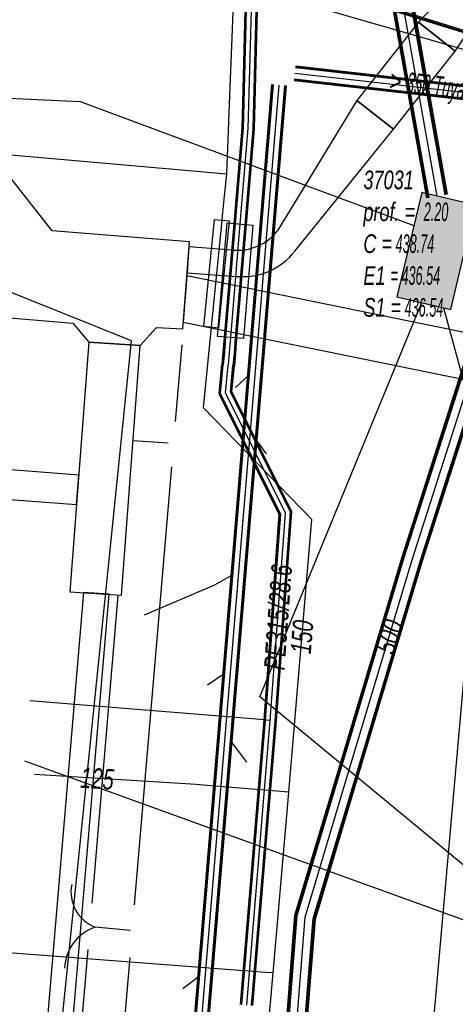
# Model space of a CAD drawing. Header units: metres. Extents: x 2695563 to 2696938, y 1260544 to 1262032.
# Tile 312 of 340: x 2696826 to 2696837, y 1261644 to 1261670. Entities that reach past the tile are written whole.
import ezdxf

# ---------------------------------------------------------------- set-up
doc = ezdxf.new("R2010")
doc.units = ezdxf.units.M
doc.header["$LTSCALE"] = 100
doc.linetypes.add('AUSGEZOGEN', pattern=[0])
doc.linetypes.add('VERDECKT2_S2', pattern=[0.18, 0.1, -0.08])
for name, color, linetype in [('Eau portable_Cadastre des conduites_Conduite', 171, 'AUSGEZOGEN'), ('Eau potable_Cadastre des conduites_Conduite_Texte', 171, 'AUSGEZOGEN'), ('Eau potable_Cadastre des conduites_Tube de protection', 171, 'AUSGEZOGEN'), ('EU_Cadastre des conduites', 24, 'AUSGEZOGEN'), ('EU_Cadastre des conduites – Texte', 7, 'AUSGEZOGEN'), ('EU_Cadastre des conduites_Regard normalisé – Texte', 24, 'AUSGEZOGEN'), ('Gaz_Cadastre des conduites_Conduite', 32, 'AUSGEZOGEN'), ('Gaz_Cadastre des conduites_Conduite_Texte', 32, 'AUSGEZOGEN'), ('Gaz_Cadastre des conduites_Tube de protection', 32, 'AUSGEZOGEN'), ('Réseau électrique_Cadastre des conduite_Bord du tracé', 1, 'AUSGEZOGEN'), ('Réseau électrique_Cadastre des conduite_Tronçon de tracé', 1, 'AUSGEZOGEN'), ('Réseau électrique_Cadastre des conduites_Ouvrage_Surface-Ligne-Point', 1, 'AUSGEZOGEN'), ('TV_Cadastre des conduites_CONDUITE', 92, 'AUSGEZOGEN'), ('Télécommunications_SW_Cadastre des conduites_Bord du tracé', 94, 'AUSGEZOGEN'), ('Télécommunications_SW_Cadastre des conduites_Ouvrage', 94, 'AUSGEZOGEN')]:
    doc.layers.add(name, color=color, linetype=linetype)
doc.styles.add('ARIAL', font='arial.ttf')
pattern_1 = [(0, (2703955, 1269100), (4050, 4050), [4050, -4050]), (90, (2703955, 1269100), (-4050, 4050), [4050, -4050])]
pattern_2 = [(0, (2708005, 1273150), (6075, 6075), [6075, -6075]), (90, (2708005, 1273150), (-6075, 6075), [6075, -6075])]

# ---------------------------------------------------------------- blocks, each defined once
blk = doc.blocks.new('COMPLEXOBJECT_1693')
at = {"layer": 'Réseau électrique_Cadastre des conduite_Bord du tracé', "color": 1, "linetype": 'AUSGEZOGEN', "transparency": 33554687}
blk.add_line((6829.163, 11663.61), (6830.503, 11663.51), dxfattribs=at)
for points in [[(6832.083, 11664.196), (6834.748, 11667.495), (6833.76, 11668.276), (6831.623, 11664.76)], [(6830.383, 11664.221), (6829.215, 11664.308), (6829.163, 11663.61)]]:
    blk.add_lwpolyline(points, dxfattribs=at)
for centre, radius, start, end in [((6830.513, 11665.617), 1.402, 264.6605, 322.3264), ((6830.669, 11665.289), 1.787, 264.6541, 322.2846)]:
    blk.add_arc(centre, radius, start, end, dxfattribs=at)
blk = doc.blocks.new('COMPLEXOBJECT_1694')
at = {"layer": 'Réseau électrique_Cadastre des conduite_Bord du tracé', "color": 1, "linetype": 'AUSGEZOGEN', "transparency": 33554687}
blk.add_lwpolyline([(6843.721, 11678.244), (6839.337, 11674.154), (6837.621, 11672.672), (6835.43, 11670.39), (6836.418, 11669.609), (6838.126, 11672.184), (6839.805, 11673.633), (6844.285, 11677.814)], dxfattribs=at)
blk = doc.blocks.new('COMPLEXOBJECT_1819')
at = {"layer": 'Réseau électrique_Cadastre des conduite_Bord du tracé', "color": 1, "linetype": 'AUSGEZOGEN', "transparency": 33554687}
for points in [[(6872.681, 11654.894), (6859.23, 11657.487), (6854.826, 11658.337), (6843.741, 11660.551), (6829.155, 11663.526), (6829.058, 11662.27)], [(6829.058, 11662.27), (6843.494, 11659.325), (6854.586, 11657.11), (6859.021, 11656.255), (6872.475, 11653.66)]]:
    blk.add_lwpolyline(points, dxfattribs=at)
blk = doc.blocks.new('COMPLEXOBJECT_1848')
at = {"layer": 'Réseau électrique_Cadastre des conduite_Bord du tracé', "color": 1, "linetype": 'AUSGEZOGEN', "transparency": 33554687}
blk.add_lwpolyline([(6820.144, 11573.891), (6822.188, 11597.585), (6824.582, 11625.752), (6827.058, 11654.903), (6826.36, 11654.948), (6823.879, 11625.752), (6821.491, 11597.644), (6819.444, 11573.925)], dxfattribs=at)

msp = doc.modelspace()

# ---------------------------------------------------------------- hatches: boundary and pattern name
at = {"layer": 'Réseau électrique_Cadastre des conduite_Bord du tracé', "lineweight": 18, "transparency": 33554687}
h = msp.add_hatch(dxfattribs=at)
h.set_pattern_fill('MUSTER', color=1, scale=6075, style=0, pattern_type=2)
h.set_pattern_definition(pattern_2)
h.paths.add_polyline_path([(2696849.996, 1261697.491), (2696846.672, 1261681.828), (2696846.644, 1261681.691), (2696846.614, 1261681.555), (2696846.581, 1261681.42), (2696846.545, 1261681.285), (2696846.507, 1261681.151), (2696846.467, 1261681.017), (2696846.424, 1261680.885), (2696846.378, 1261680.753), (2696846.33, 1261680.622), (2696846.28, 1261680.492), (2696846.227, 1261680.363), (2696846.172, 1261680.235), (2696846.114, 1261680.108), (2696846.054, 1261679.982), (2696845.991, 1261679.857), (2696845.926, 1261679.734), (2696845.859, 1261679.611), (2696845.79, 1261679.49), (2696845.718, 1261679.371), (2696845.644, 1261679.253), (2696845.568, 1261679.136), (2696845.49, 1261679.02), (2696845.409, 1261678.906), (2696845.327, 1261678.794), (2696845.242, 1261678.683), (2696845.155, 1261678.574), (2696845.066, 1261678.467), (2696844.975, 1261678.361), (2696844.882, 1261678.257), (2696844.788, 1261678.155), (2696844.691, 1261678.054), (2696840.307, 1261673.964), (2696838.591, 1261672.482), (2696836.4, 1261670.2), (2696837.388, 1261669.419), (2696839.096, 1261671.994), (2696840.775, 1261673.443), (2696845.255, 1261677.624), (2696845.357, 1261677.73), (2696845.456, 1261677.837), (2696845.554, 1261677.946), (2696845.649, 1261678.057), (2696845.743, 1261678.17), (2696845.834, 1261678.285), (2696845.923, 1261678.401), (2696846.01, 1261678.519), (2696846.094, 1261678.639), (2696846.177, 1261678.76), (2696846.257, 1261678.883), (2696846.335, 1261679.007), (2696846.41, 1261679.133), (2696846.483, 1261679.26), (2696846.553, 1261679.388), (2696846.622, 1261679.518), (2696846.687, 1261679.649), (2696846.75, 1261679.781), (2696846.811, 1261679.914), (2696846.869, 1261680.049), (2696846.925, 1261680.184), (2696846.978, 1261680.321), (2696847.028, 1261680.458), (2696847.076, 1261680.597), (2696847.121, 1261680.736), (2696847.164, 1261680.876), (2696847.204, 1261681.017), (2696847.241, 1261681.159), (2696847.276, 1261681.301), (2696847.308, 1261681.444), (2696847.337, 1261681.588), (2696850.681, 1261697.345)], flags=0)
h = msp.add_hatch(dxfattribs=at)
h.set_pattern_fill('MUSTER', color=1, scale=6075, style=0, pattern_type=2)
h.set_pattern_definition(pattern_2)
h.paths.add_polyline_path([(2696835.718, 1261667.305), (2696837.388, 1261669.419), (2696836.4, 1261670.2), (2696834.73, 1261668.086)], flags=0)
h = msp.add_hatch(dxfattribs=at)
h.set_pattern_fill('MUSTER', color=1, scale=6075, style=0, pattern_type=2)
h.set_pattern_definition(pattern_2)
h.paths.add_polyline_path([(2696830.133, 1261663.42), (2696831.473, 1261663.32), (2696831.531, 1261663.316), (2696831.589, 1261663.313), (2696831.647, 1261663.312), (2696831.705, 1261663.313), (2696831.763, 1261663.316), (2696831.82, 1261663.321), (2696831.878, 1261663.328), (2696831.935, 1261663.337), (2696831.992, 1261663.347), (2696832.049, 1261663.36), (2696832.105, 1261663.374), (2696832.161, 1261663.39), (2696832.216, 1261663.408), (2696832.271, 1261663.427), (2696832.324, 1261663.449), (2696832.378, 1261663.472), (2696832.43, 1261663.497), (2696832.482, 1261663.523), (2696832.532, 1261663.551), (2696832.582, 1261663.581), (2696832.631, 1261663.612), (2696832.678, 1261663.645), (2696832.725, 1261663.68), (2696832.771, 1261663.716), (2696832.815, 1261663.753), (2696832.858, 1261663.792), (2696832.9, 1261663.832), (2696832.94, 1261663.874), (2696832.979, 1261663.917), (2696833.017, 1261663.961), (2696833.053, 1261664.006), (2696835.718, 1261667.305), (2696834.73, 1261668.086), (2696832.593, 1261664.57), (2696832.565, 1261664.534), (2696832.535, 1261664.5), (2696832.504, 1261664.466), (2696832.473, 1261664.434), (2696832.44, 1261664.402), (2696832.406, 1261664.371), (2696832.371, 1261664.342), (2696832.336, 1261664.314), (2696832.299, 1261664.287), (2696832.262, 1261664.261), (2696832.223, 1261664.236), (2696832.184, 1261664.213), (2696832.145, 1261664.191), (2696832.104, 1261664.17), (2696832.063, 1261664.15), (2696832.021, 1261664.132), (2696831.979, 1261664.115), (2696831.936, 1261664.1), (2696831.893, 1261664.086), (2696831.849, 1261664.073), (2696831.805, 1261664.062), (2696831.761, 1261664.053), (2696831.716, 1261664.044), (2696831.671, 1261664.037), (2696831.626, 1261664.032), (2696831.58, 1261664.028), (2696831.535, 1261664.026), (2696831.489, 1261664.025), (2696831.444, 1261664.025), (2696831.398, 1261664.028), (2696831.353, 1261664.031), (2696830.185, 1261664.118)], flags=0)
h = msp.add_hatch(dxfattribs=at)
h.set_pattern_fill('MUSTER', color=1, scale=6075, style=0, pattern_type=2)
h.set_pattern_definition(pattern_2)
h.paths.add_polyline_path([(2696830.028, 1261662.08), (2696844.464, 1261659.135), (2696855.556, 1261656.92), (2696859.991, 1261656.065), (2696873.445, 1261653.47), (2696873.664, 1261653.414), (2696873.883, 1261653.359), (2696874.103, 1261653.307), (2696874.323, 1261653.255), (2696874.543, 1261653.206), (2696874.764, 1261653.158), (2696874.985, 1261653.112), (2696875.206, 1261653.067), (2696875.428, 1261653.024), (2696875.65, 1261652.982), (2696875.873, 1261652.943), (2696876.095, 1261652.905), (2696876.318, 1261652.868), (2696876.541, 1261652.833), (2696876.765, 1261652.8), (2696876.988, 1261652.769), (2696877.212, 1261652.739), (2696877.436, 1261652.71), (2696877.661, 1261652.684), (2696877.885, 1261652.659), (2696878.11, 1261652.636), (2696878.335, 1261652.614), (2696878.56, 1261652.594), (2696878.785, 1261652.576), (2696879.01, 1261652.559), (2696879.236, 1261652.545), (2696879.461, 1261652.531), (2696879.687, 1261652.52), (2696879.912, 1261652.51), (2696880.138, 1261652.502), (2696880.364, 1261652.495), (2696880.423, 1261652.499), (2696880.482, 1261652.503), (2696880.541, 1261652.506), (2696880.6, 1261652.508), (2696880.659, 1261652.509), (2696880.718, 1261652.51), (2696880.777, 1261652.51), (2696880.836, 1261652.51), (2696880.896, 1261652.508), (2696880.955, 1261652.506), (2696881.014, 1261652.503), (2696881.073, 1261652.5), (2696881.132, 1261652.496), (2696881.19, 1261652.491), (2696881.249, 1261652.485), (2696881.308, 1261652.479), (2696881.367, 1261652.472), (2696881.425, 1261652.464), (2696881.484, 1261652.455), (2696881.542, 1261652.446), (2696881.6, 1261652.436), (2696881.659, 1261652.426), (2696881.717, 1261652.414), (2696881.775, 1261652.402), (2696881.832, 1261652.39), (2696881.89, 1261652.376), (2696881.947, 1261652.362), (2696882.004, 1261652.347), (2696882.061, 1261652.332), (2696882.118, 1261652.316), (2696882.175, 1261652.299), (2696882.352, 1261652.23), (2696882.529, 1261652.16), (2696882.705, 1261652.09), (2696882.881, 1261652.019), (2696883.057, 1261651.947), (2696883.233, 1261651.875), (2696883.408, 1261651.802), (2696883.583, 1261651.728), (2696883.758, 1261651.654), (2696883.932, 1261651.579), (2696884.107, 1261651.504), (2696884.281, 1261651.427), (2696884.454, 1261651.351), (2696884.628, 1261651.273), (2696884.801, 1261651.195), (2696884.974, 1261651.116), (2696885.146, 1261651.037), (2696885.318, 1261650.957), (2696885.49, 1261650.876), (2696885.662, 1261650.795), (2696885.833, 1261650.713), (2696886.004, 1261650.631), (2696886.175, 1261650.548), (2696886.346, 1261650.464), (2696886.516, 1261650.379), (2696886.686, 1261650.294), (2696886.855, 1261650.209), (2696887.024, 1261650.123), (2696887.193, 1261650.036), (2696887.362, 1261649.948), (2696887.53, 1261649.86), (2696891.878, 1261647.775), (2696895.743, 1261645.623), (2696896.086, 1261646.233), (2696895.916, 1261646.348), (2696895.746, 1261646.463), (2696895.576, 1261646.577), (2696895.405, 1261646.69), (2696895.234, 1261646.804), (2696895.063, 1261646.917), (2696894.892, 1261647.029), (2696894.72, 1261647.141), (2696894.548, 1261647.253), (2696894.376, 1261647.364), (2696894.203, 1261647.474), (2696894.03, 1261647.585), (2696893.857, 1261647.694), (2696893.683, 1261647.804), (2696893.51, 1261647.913), (2696893.336, 1261648.021), (2696893.162, 1261648.129), (2696892.987, 1261648.237), (2696892.812, 1261648.344), (2696892.637, 1261648.451), (2696892.462, 1261648.557), (2696892.286, 1261648.663), (2696892.11, 1261648.769), (2696891.934, 1261648.874), (2696891.758, 1261648.978), (2696891.581, 1261649.082), (2696891.404, 1261649.186), (2696891.227, 1261649.289), (2696891.05, 1261649.392), (2696890.872, 1261649.494), (2696890.694, 1261649.596), (2696890.441, 1261649.709), (2696890.189, 1261649.822), (2696889.937, 1261649.936), (2696889.685, 1261650.051), (2696889.433, 1261650.166), (2696889.182, 1261650.281), (2696888.931, 1261650.397), (2696888.68, 1261650.514), (2696888.429, 1261650.631), (2696888.179, 1261650.749), (2696887.929, 1261650.867), (2696887.679, 1261650.986), (2696887.429, 1261651.105), (2696887.18, 1261651.225), (2696886.93, 1261651.346), (2696886.682, 1261651.467), (2696886.433, 1261651.588), (2696886.185, 1261651.71), (2696885.936, 1261651.833), (2696885.689, 1261651.956), (2696885.441, 1261652.079), (2696885.194, 1261652.203), (2696884.947, 1261652.328), (2696884.7, 1261652.453), (2696884.453, 1261652.579), (2696884.207, 1261652.705), (2696883.961, 1261652.832), (2696883.715, 1261652.959), (2696883.47, 1261653.087), (2696883.225, 1261653.215), (2696882.98, 1261653.344), (2696882.509, 1261653.521), (2696882.447, 1261653.539), (2696882.384, 1261653.557), (2696882.321, 1261653.574), (2696882.259, 1261653.59), (2696882.195, 1261653.606), (2696882.132, 1261653.62), (2696882.069, 1261653.634), (2696882.005, 1261653.647), (2696881.941, 1261653.66), (2696881.877, 1261653.671), (2696881.813, 1261653.682), (2696881.749, 1261653.692), (2696881.685, 1261653.701), (2696881.62, 1261653.71), (2696881.556, 1261653.717), (2696881.491, 1261653.724), (2696881.427, 1261653.731), (2696881.362, 1261653.736), (2696881.297, 1261653.741), (2696881.232, 1261653.744), (2696881.167, 1261653.747), (2696881.102, 1261653.75), (2696881.037, 1261653.751), (2696880.972, 1261653.752), (2696880.907, 1261653.752), (2696880.842, 1261653.751), (2696880.777, 1261653.749), (2696880.713, 1261653.747), (2696880.648, 1261653.744), (2696880.583, 1261653.74), (2696880.518, 1261653.735), (2696880.294, 1261653.742), (2696880.07, 1261653.75), (2696879.846, 1261653.76), (2696879.622, 1261653.771), (2696879.398, 1261653.785), (2696879.174, 1261653.8), (2696878.951, 1261653.816), (2696878.727, 1261653.834), (2696878.504, 1261653.854), (2696878.281, 1261653.876), (2696878.058, 1261653.899), (2696877.835, 1261653.923), (2696877.612, 1261653.95), (2696877.39, 1261653.978), (2696877.168, 1261654.008), (2696876.946, 1261654.039), (2696876.724, 1261654.072), (2696876.503, 1261654.106), (2696876.281, 1261654.143), (2696876.06, 1261654.181), (2696875.84, 1261654.22), (2696875.619, 1261654.261), (2696875.399, 1261654.304), (2696875.179, 1261654.348), (2696874.96, 1261654.394), (2696874.741, 1261654.442), (2696874.522, 1261654.491), (2696874.304, 1261654.542), (2696874.086, 1261654.594), (2696873.868, 1261654.648), (2696873.651, 1261654.704), (2696860.2, 1261657.297), (2696855.796, 1261658.147), (2696844.711, 1261660.361), (2696830.125, 1261663.336)], flags=0)
h = msp.add_hatch(dxfattribs=at)
h.set_pattern_fill('MUSTER', color=1, scale=6075, style=0, pattern_type=2)
h.set_pattern_definition(pattern_2)
h.paths.add_polyline_path([(2696827.202, 1261657.939), (2696824.205, 1261658.173), (2696824.138, 1261657.374), (2696827.14, 1261657.141)], flags=0)
h = msp.add_hatch(dxfattribs=at)
h.set_pattern_fill('MUSTER', color=1, scale=6075, style=0, pattern_type=2)
h.set_pattern_definition(pattern_2)
h.paths.add_polyline_path([(2696821.67, 1261564.471), (2696821.099, 1261572.099), (2696821.096, 1261572.151), (2696821.093, 1261572.202), (2696821.091, 1261572.254), (2696821.089, 1261572.306), (2696821.087, 1261572.357), (2696821.085, 1261572.409), (2696821.083, 1261572.461), (2696821.082, 1261572.512), (2696821.081, 1261572.564), (2696821.08, 1261572.616), (2696821.079, 1261572.668), (2696821.079, 1261572.719), (2696821.079, 1261572.771), (2696821.079, 1261572.823), (2696821.079, 1261572.874), (2696821.079, 1261572.926), (2696821.08, 1261572.978), (2696821.081, 1261573.03), (2696821.082, 1261573.081), (2696821.083, 1261573.133), (2696821.085, 1261573.185), (2696821.087, 1261573.236), (2696821.089, 1261573.288), (2696821.091, 1261573.34), (2696821.094, 1261573.391), (2696821.097, 1261573.443), (2696821.1, 1261573.495), (2696821.103, 1261573.546), (2696821.106, 1261573.598), (2696821.11, 1261573.649), (2696821.114, 1261573.701), (2696823.158, 1261597.395), (2696825.552, 1261625.562), (2696828.028, 1261654.713), (2696827.33, 1261654.758), (2696824.849, 1261625.562), (2696822.461, 1261597.454), (2696820.414, 1261573.735), (2696820.41, 1261573.682), (2696820.406, 1261573.628), (2696820.403, 1261573.575), (2696820.399, 1261573.521), (2696820.396, 1261573.468), (2696820.393, 1261573.414), (2696820.391, 1261573.361), (2696820.388, 1261573.307), (2696820.386, 1261573.254), (2696820.384, 1261573.2), (2696820.383, 1261573.147), (2696820.381, 1261573.093), (2696820.38, 1261573.04), (2696820.379, 1261572.986), (2696820.378, 1261572.933), (2696820.378, 1261572.879), (2696820.378, 1261572.825), (2696820.378, 1261572.772), (2696820.378, 1261572.718), (2696820.378, 1261572.665), (2696820.379, 1261572.611), (2696820.38, 1261572.558), (2696820.381, 1261572.504), (2696820.382, 1261572.451), (2696820.384, 1261572.397), (2696820.386, 1261572.343), (2696820.388, 1261572.29), (2696820.39, 1261572.236), (2696820.393, 1261572.183), (2696820.396, 1261572.129), (2696820.399, 1261572.076), (2696820.959, 1261564.594)], flags=0)
at = {"layer": 'Réseau électrique_Cadastre des conduites_Ouvrage_Surface-Ligne-Point', "lineweight": 18, "transparency": 33554687}
h = msp.add_hatch(dxfattribs=at)
h.set_pattern_fill('MUSTER', color=1, scale=4050, style=0, pattern_type=2)
h.set_pattern_definition(pattern_1)
h.paths.add_polyline_path([(2696818.177, 1261662.801), (2696827.044, 1261662.058), (2696827.476, 1261661.541), (2696828.86, 1261661.453), (2696829.309, 1261661.932), (2696830.014, 1261661.901), (2696830.196, 1261664.252), (2696826.483, 1261664.556), (2696825.334, 1261666.011), (2696822.202, 1261666.277), (2696821.501, 1261665.625), (2696818.417, 1261665.86)], flags=0)
h = msp.add_hatch(dxfattribs=at)
h.set_pattern_fill('MUSTER', color=1, scale=4050, style=0, pattern_type=2)
h.set_pattern_definition(pattern_1)
h.paths.add_polyline_path([(2696826.961, 1261654.782), (2696828.358, 1261654.691), (2696828.86, 1261661.453), (2696827.476, 1261661.541)], flags=0)
at = {"layer": 'Télécommunications_SW_Cadastre des conduites_Ouvrage', "transparency": 33554687}
msp.add_hatch(color=7, dxfattribs=at).paths.add_polyline_path([(2696837.942, 1261665.244), (2696836.483, 1261665.591), (2696835.811, 1261662.77), (2696837.271, 1261662.423)])

# ---------------------------------------------------------------- linework, layer by layer
at = {"layer": 'Eau portable_Cadastre des conduites_Conduite', "linetype": 'AUSGEZOGEN', "transparency": 33554687}
for p, q in [((2696839.277, 1261669.458), (2696834.238, 1261671.037)), ((2696839.258, 1261669.399), (2696834.219, 1261670.978)), ((2696839.267, 1261669.428), (2696834.228, 1261671.007)), ((2696835.953, 1261655.727), (2696838.024, 1261662.205)), ((2696835.983, 1261655.718), (2696838.053, 1261662.196)), ((2696836.013, 1261655.709), (2696838.083, 1261662.186)), ((2696836.431, 1261655.579), (2696838.499, 1261662.05)), ((2696836.461, 1261655.57), (2696838.529, 1261662.04)), ((2696836.491, 1261655.561), (2696838.558, 1261662.031)), ((2696834.219, 1261649.928), (2696835.953, 1261655.727)), ((2696834.248, 1261649.919), (2696835.983, 1261655.718)), ((2696834.278, 1261649.91), (2696836.013, 1261655.709)), ((2696834.698, 1261649.784), (2696836.431, 1261655.579)), ((2696834.728, 1261649.775), (2696836.461, 1261655.57)), ((2696834.757, 1261649.766), (2696836.491, 1261655.561)), ((2696833.054, 1261646.027), (2696834.219, 1261649.928)), ((2696833.085, 1261646.021), (2696834.248, 1261649.919)), ((2696833.116, 1261646.015), (2696834.278, 1261649.91)), ((2696833.548, 1261645.935), (2696834.698, 1261649.784)), ((2696833.579, 1261645.929), (2696834.728, 1261649.775)), ((2696833.61, 1261645.923), (2696834.757, 1261649.766)), ((2696832.348, 1261637.228), (2696833.054, 1261646.027)), ((2696832.379, 1261637.226), (2696833.085, 1261646.021)), ((2696832.41, 1261637.223), (2696833.116, 1261646.015)), ((2696832.846, 1261637.185), (2696833.548, 1261645.935)), ((2696832.877, 1261637.182), (2696833.579, 1261645.929)), ((2696832.908, 1261637.18), (2696833.61, 1261645.923))]:
    msp.add_line(p, q, dxfattribs=at)
at = {"layer": 'Eau portable_Cadastre des conduites_Conduite', "color": 255, "linetype": 'AUSGEZOGEN', "transparency": 33554687}
for p, q in [((2696836.222, 1261655.644), (2696838.291, 1261662.118)), ((2696834.488, 1261649.847), (2696836.222, 1261655.644)), ((2696833.332, 1261645.975), (2696834.488, 1261649.847)), ((2696832.628, 1261637.204), (2696833.332, 1261645.975))]:
    msp.add_line(p, q, dxfattribs=at)
at = {"layer": 'Eau portable_Cadastre des conduites_Conduite', "color": 7, "linetype": 'AUSGEZOGEN', "transparency": 33554687}
for points in [[(2696831.4, 1261671.16), (2696831.319, 1261669.108), (2696831.293, 1261668.449), (2696831.2, 1261666.09)], [(2696837.972, 1261669.359), (2696837.77, 1261669.417), (2696834.575, 1261670.339), (2696834.389, 1261670.392), (2696832.379, 1261670.986), (2696831.809, 1261671.136), (2696831.4, 1261671.16)], [(2696831.2, 1261666.09), (2696830.079, 1261666.188), (2696801.45, 1261668.7), (2696800.6, 1261668.77), (2696797.08, 1261665.2), (2696797.04, 1261664.806), (2696795.92, 1261653.79), (2696788.1, 1261654.09), (2696787.988, 1261653.726), (2696787.544, 1261652.283), (2696787.38, 1261651.75)], [(2696831.2, 1261666.09), (2696831.141, 1261665.501), (2696831.096, 1261665.052), (2696831.075, 1261664.842), (2696830.786, 1261661.941), (2696830.586, 1261659.939), (2696830.569, 1261659.77)], [(2696829.195, 1261607.135), (2696829.291, 1261608.242), (2696830.454, 1261621.675), (2696832.464, 1261644.463), (2696832.833, 1261648.729), (2696832.888, 1261649.359), (2696833.508, 1261656.74), (2696830.569, 1261659.77)], [(2696832.888, 1261649.359), (2696830.675, 1261649.537), (2696830.381, 1261649.561), (2696825.999, 1261649.836)], [(2696832.464, 1261644.463), (2696832.255, 1261644.479), (2696825.303, 1261645.009)]]:
    msp.add_lwpolyline(points, dxfattribs=at)
at = {"layer": 'Eau potable_Cadastre des conduites_Tube de protection', "color": 7, "linetype": 'VERDECKT2_S2', "transparency": 33554687}
msp.add_lwpolyline([(2696830.587, 1261661.961), (2696830.876, 1261664.862), (2696831.274, 1261664.822), (2696830.985, 1261661.922), (2696830.587, 1261661.961)], close=True, dxfattribs=at)
at = {"layer": 'EU_Cadastre des conduites', "linetype": 'AUSGEZOGEN', "transparency": 33554687}
for p, q in [((2696833.069, 1261668.974), (2696840.497, 1261668.128)), ((2696833.072, 1261668.997), (2696840.5, 1261668.151)), ((2696833.074, 1261669.02), (2696840.503, 1261668.174)), ((2696833.03, 1261668.626), (2696840.457, 1261667.78)), ((2696833.032, 1261668.649), (2696840.46, 1261667.803)), ((2696833.035, 1261668.672), (2696840.463, 1261667.826)), ((2696827.495, 1261608.891), (2696832.43, 1261668.514)), ((2696827.518, 1261608.889), (2696832.453, 1261668.512)), ((2696827.541, 1261608.888), (2696832.476, 1261668.511)), ((2696827.843, 1261608.862), (2696832.778, 1261668.485)), ((2696827.866, 1261608.861), (2696832.801, 1261668.484)), ((2696827.889, 1261608.859), (2696832.824, 1261668.482))]:
    msp.add_line(p, q, dxfattribs=at)
at = {"layer": 'EU_Cadastre des conduites', "color": 255, "transparency": 33554687}
for p, q in [((2696833.052, 1261668.823), (2696840.48, 1261667.977)), ((2696827.692, 1261608.875), (2696832.627, 1261668.498))]:
    msp.add_line(p, q, dxfattribs=at)
at = {"layer": 'EU_Cadastre des conduites', "color": 24, "linetype": 'AUSGEZOGEN', "transparency": 33554687}
for p, q in [((2696831.446, 1261660.315), (2696831.827, 1261660.66)), ((2696832.28, 1261658.515), (2696831.997, 1261658.913)), ((2696830.689, 1261652.263), (2696831.166, 1261652.584)), ((2696831.753, 1261650.173), (2696831.314, 1261650.744)), ((2696830.015, 1261644.046), (2696830.472, 1261644.389))]:
    msp.add_line(p, q, dxfattribs=at)
msp.add_lwpolyline([(2696828.98, 1261654.16), (2696830.885, 1261654.969), (2696831.39, 1261655.257)], dxfattribs=at)
at = {"layer": 'Gaz_Cadastre des conduites_Conduite', "linetype": 'AUSGEZOGEN', "transparency": 33554687}
for p, q in [((2696831.791, 1261674.164), (2696831.611, 1261667.324)), ((2696831.81, 1261674.164), (2696831.63, 1261667.324)), ((2696831.829, 1261674.163), (2696831.649, 1261667.323)), ((2696832.091, 1261674.157), (2696831.911, 1261667.317)), ((2696832.11, 1261674.156), (2696831.93, 1261667.316)), ((2696832.129, 1261674.156), (2696831.949, 1261667.316)), ((2696831.612, 1261667.334), (2696831.396, 1261664.754)), ((2696831.631, 1261667.333), (2696831.415, 1261664.753)), ((2696831.649, 1261667.331), (2696831.433, 1261664.751)), ((2696831.911, 1261667.309), (2696831.695, 1261664.729)), ((2696831.929, 1261667.307), (2696831.713, 1261664.727)), ((2696831.948, 1261667.306), (2696831.732, 1261664.726)), ((2696831.396, 1261664.754), (2696831.139, 1261661.679)), ((2696831.415, 1261664.753), (2696831.158, 1261661.677)), ((2696831.433, 1261664.751), (2696831.176, 1261661.676)), ((2696831.695, 1261664.729), (2696831.438, 1261661.654)), ((2696831.713, 1261664.727), (2696831.456, 1261661.653)), ((2696831.732, 1261664.726), (2696831.475, 1261661.651)), ((2696831.139, 1261661.679), (2696831.105, 1261661.271)), ((2696831.158, 1261661.677), (2696831.124, 1261661.269)), ((2696831.176, 1261661.676), (2696831.142, 1261661.268)), ((2696831.438, 1261661.654), (2696831.404, 1261661.246)), ((2696831.456, 1261661.653), (2696831.422, 1261661.245)), ((2696831.475, 1261661.651), (2696831.441, 1261661.243)), ((2696831.105, 1261661.271), (2696831.077, 1261660.93)), ((2696831.124, 1261661.269), (2696831.096, 1261660.928)), ((2696831.142, 1261661.268), (2696831.114, 1261660.927)), ((2696831.404, 1261661.246), (2696831.376, 1261660.905)), ((2696831.422, 1261661.245), (2696831.394, 1261660.904)), ((2696831.441, 1261661.243), (2696831.413, 1261660.902)), ((2696831.004, 1261660.139), (2696831.077, 1261660.932)), ((2696831.023, 1261660.142), (2696831.096, 1261660.93)), ((2696831.042, 1261660.146), (2696831.114, 1261660.928)), ((2696831.31, 1261660.196), (2696831.376, 1261660.904)), ((2696831.329, 1261660.2), (2696831.394, 1261660.902)), ((2696831.348, 1261660.203), (2696831.413, 1261660.9)), ((2696832.629, 1261656.876), (2696831.004, 1261660.139)), ((2696832.648, 1261656.88), (2696831.023, 1261660.142)), ((2696832.667, 1261656.884), (2696831.042, 1261660.146)), ((2696832.935, 1261656.936), (2696831.31, 1261660.196)), ((2696832.954, 1261656.94), (2696831.329, 1261660.2)), ((2696832.973, 1261656.944), (2696831.348, 1261660.203)), ((2696832.517, 1261651.29), (2696832.935, 1261656.936)), ((2696832.536, 1261651.288), (2696832.954, 1261656.94)), ((2696832.554, 1261651.287), (2696832.973, 1261656.944)), ((2696832.218, 1261651.313), (2696832.629, 1261656.876)), ((2696832.236, 1261651.312), (2696832.648, 1261656.88)), ((2696832.255, 1261651.31), (2696832.667, 1261656.884)), ((2696831.579, 1261643.607), (2696832.218, 1261651.313)), ((2696831.598, 1261643.606), (2696832.236, 1261651.312)), ((2696831.616, 1261643.604), (2696832.255, 1261651.31)), ((2696831.878, 1261643.582), (2696832.517, 1261651.29)), ((2696831.896, 1261643.58), (2696832.536, 1261651.288)), ((2696831.915, 1261643.579), (2696832.554, 1261651.287))]:
    msp.add_line(p, q, dxfattribs=at)
at = {"layer": 'Gaz_Cadastre des conduites_Conduite', "color": 255, "linetype": 'AUSGEZOGEN', "transparency": 33554687}
for p, q in [((2696831.96, 1261674.16), (2696831.78, 1261667.32)), ((2696831.78, 1261667.32), (2696831.564, 1261664.74)), ((2696831.564, 1261664.74), (2696831.307, 1261661.665)), ((2696831.307, 1261661.665), (2696831.273, 1261661.257)), ((2696831.273, 1261661.257), (2696831.245, 1261660.916)), ((2696831.176, 1261660.171), (2696831.245, 1261660.916)), ((2696832.801, 1261656.91), (2696831.176, 1261660.171)), ((2696832.386, 1261651.3), (2696832.801, 1261656.91)), ((2696831.747, 1261643.593), (2696832.386, 1261651.3))]:
    msp.add_line(p, q, dxfattribs=at)
at = {"layer": 'Gaz_Cadastre des conduites_Conduite', "color": 32, "linetype": 'AUSGEZOGEN', "transparency": 33554687}
msp.add_lwpolyline([(2696832.386, 1261651.3), (2696831.908, 1261651.339), (2696825.876, 1261651.829)], dxfattribs=at)
at = {"layer": 'Gaz_Cadastre des conduites_Tube de protection', "color": 32, "linetype": 'VERDECKT2_S2', "transparency": 33554687}
msp.add_lwpolyline([(2696830.958, 1261661.694), (2696831.215, 1261664.769), (2696831.913, 1261664.71), (2696831.656, 1261661.636), (2696830.958, 1261661.694)], close=True, dxfattribs=at)
at = {"layer": 'Réseau électrique_Cadastre des conduite_Bord du tracé', "color": 1, "linetype": 'AUSGEZOGEN', "transparency": 33554687}
for points in [[(2696835.718, 1261667.305), (2696837.388, 1261669.419), (2696836.4, 1261670.2), (2696834.73, 1261668.086), (2696835.718, 1261667.305)], [(2696827.202, 1261657.939), (2696824.205, 1261658.173), (2696824.138, 1261657.374), (2696827.14, 1261657.141), (2696827.202, 1261657.939)]]:
    msp.add_lwpolyline(points, close=True, dxfattribs=at)
at = {"layer": 'Réseau électrique_Cadastre des conduite_Tronçon de tracé', "color": 1, "linetype": 'AUSGEZOGEN', "transparency": 33554687}
for p, q in [((2696829.823, 1261659.393), (2696829.999, 1261661.468)), ((2696828.669, 1261658.881), (2696829.619, 1261658.81)), ((2696828.713, 1261646.303), (2696829.718, 1261658.163)), ((2696827.56, 1261646.351), (2696828.269, 1261654.682)), ((2696843.267, 1261643.848), (2696834.482, 1261647.029)), ((2696828.6, 1261645.609), (2696827.645, 1261645.704)), ((2696826.327, 1261631.863), (2696827.453, 1261645.097)), ((2696827.492, 1261631.903), (2696828.592, 1261644.883))]:
    msp.add_line(p, q, dxfattribs=at)
for centre, radius, start, end in [((2696828.008, 1261646.655), 1.018, 168.676, 249.0945), ((2696828.049, 1261644.539), 1.233, 109.1341, 177.5721)]:
    msp.add_arc(centre, radius, start, end, dxfattribs=at)
at = {"layer": 'Réseau électrique_Cadastre des conduites_Ouvrage_Surface-Ligne-Point', "color": 1, "linetype": 'AUSGEZOGEN', "transparency": 33554687}
msp.add_line((2696834.482, 1261647.029), (2696825.739, 1261650.195), dxfattribs=at)
for points in [[(2696818.177, 1261662.801), (2696827.044, 1261662.058), (2696827.476, 1261661.541), (2696828.86, 1261661.453), (2696829.309, 1261661.932), (2696830.014, 1261661.901), (2696830.196, 1261664.252), (2696826.483, 1261664.556), (2696825.334, 1261666.011), (2696822.202, 1261666.277), (2696821.501, 1261665.625), (2696818.417, 1261665.86), (2696818.177, 1261662.801)], [(2696826.961, 1261654.782), (2696828.358, 1261654.691), (2696828.86, 1261661.453), (2696827.476, 1261661.541), (2696826.961, 1261654.782)]]:
    msp.add_lwpolyline(points, close=True, dxfattribs=at)
at = {"layer": 'TV_Cadastre des conduites_CONDUITE', "color": 92, "linetype": 'AUSGEZOGEN', "transparency": 33554687}
msp.add_lwpolyline([(2696824.94, 1261625.496), (2696828.626, 1261661.578), (2696824.852, 1261663.088), (2696815.962, 1261705.313), (2696812.89, 1261719.907)], dxfattribs=at)
at = {"layer": 'Télécommunications_SW_Cadastre des conduites_Bord du tracé', "linetype": 'AUSGEZOGEN', "transparency": 33554687}
for p, q in [((2696829.487, 1261708.349), (2696837.106, 1261665.532)), ((2696829.519, 1261708.355), (2696837.138, 1261665.538)), ((2696829.552, 1261708.361), (2696837.171, 1261665.544)), ((2696828.994, 1261708.261), (2696836.613, 1261665.444)), ((2696829.027, 1261708.267), (2696836.646, 1261665.45)), ((2696829.059, 1261708.273), (2696836.678, 1261665.456))]:
    msp.add_line(p, q, dxfattribs=at)
at = {"layer": 'Télécommunications_SW_Cadastre des conduites_Bord du tracé', "color": 255, "transparency": 33554687}
msp.add_line((2696829.273, 1261708.311), (2696836.892, 1261665.494), dxfattribs=at)
at = {"layer": 'Télécommunications_SW_Cadastre des conduites_Bord du tracé', "color": 94, "linetype": 'AUSGEZOGEN', "transparency": 33554687}
for p, q in [((2696837.071, 1261662.47), (2696838.072, 1261658.785)), ((2696838.124, 1261658.194), (2696835.156, 1261624.494))]:
    msp.add_line(p, q, dxfattribs=at)
for points in [[(2696792.861, 1261668.381), (2696799.346, 1261669.35), (2696827.235, 1261668.056), (2696836.271, 1261664.701)], [(2696838.74, 1261623.801), (2696840.52, 1261644.981), (2696832.1, 1261651.94), (2696836.484, 1261662.61)]]:
    msp.add_lwpolyline(points, dxfattribs=at)
at = {"layer": 'Télécommunications_SW_Cadastre des conduites_Ouvrage', "color": 94, "transparency": 33554687}
msp.add_lwpolyline([(2696837.942, 1261665.244), (2696836.483, 1261665.591), (2696835.811, 1261662.77), (2696837.271, 1261662.423), (2696837.942, 1261665.244)], close=True, dxfattribs=at)

# ---------------------------------------------------------------- block references
at = {"layer": 'Réseau électrique_Cadastre des conduite_Bord du tracé', "color": 1, "linetype": 'AUSGEZOGEN', "lineweight": -3, "transparency": 33554687}
for name in ['COMPLEXOBJECT_1694', 'COMPLEXOBJECT_1693', 'COMPLEXOBJECT_1819', 'COMPLEXOBJECT_1848']:
    msp.add_blockref(name, (2690000.97, 1249999.81), dxfattribs=at)

# ---------------------------------------------------------------- texts
at = {"layer": 'Eau potable_Cadastre des conduites_Conduite_Texte', "color": 7, "transparency": 33554687, "char_height": 0.55426, "attachment_point": 5, "style": 'ARIAL'}
for s, insert, width, rotation in [('\\A1;{\\fArial|i1|b0;\\H0.554263;\\W0.700000;\\C7;150}\\P', (2696833.247, 1261653.56), 1.10014, 85.1985), ('\\A1;{\\fArial|i1|b0;\\H0.554263;\\W0.700000;\\C7;500}\\P', (2696835.606, 1261653.567), 1.10633, 73.3473), ('\\A1;{\\fArial|i1|b0;\\H0.554263;\\W0.700000;\\C7;125}\\P', (2696827.699, 1261649.723), 1.10014, 356.409)]:
    msp.add_mtext(s, dxfattribs=dict(at, insert=insert, width=width, rotation=rotation))
at = {"layer": 'EU_Cadastre des conduites – Texte', "color": 24, "transparency": 33554687, "insert": (2696837.153, 1261668.357), "char_height": 0.55705, "width": 6, "attachment_point": 5, "rotation": 352.9692, "style": 'ARIAL'}
msp.add_mtext('\\A1;{\\fArial|b0|i1|c0|p34;\\W0.7;> \\W0.49;350 Tuyau grès}', dxfattribs=at)
at = {"layer": 'EU_Cadastre des conduites_Regard normalisé – Texte', "color": 24, "transparency": 33554687, "insert": (2696834.906, 1261666.185), "char_height": 0.50641, "width": 2.83184, "attachment_point": 1, "line_spacing_factor": 1.024096, "style": 'ARIAL'}
msp.add_mtext('\\A1;{\\fArial|b0|i1|c0|p34;\\W0.69382;37031}\\P{\\fArial|b0|i1|c0|p34;\\H0.99721x;\\W0.69382;prof. = \\W0.48567; 2.20}\\P{\\fArial|b0|i1|c0|p34;\\H0.99721x;\\W0.69382;C =\\W0.48567; 438.74}\\P{\\fArial|b0|i1|c0|p34;\\H0.99721x;\\W0.69382;E1 \\W0.48567;= 436.54}\\P{\\fArial|b0|i1|c0|p34;\\H0.99721x;\\W0.69382;S1 =\\W0.48567; 436.54}', dxfattribs=at)
at = {"layer": 'Gaz_Cadastre des conduites_Conduite_Texte', "color": 32, "transparency": 33554687, "insert": (2696832.599, 1261654.092), "char_height": 0.55825, "width": 3.05968, "attachment_point": 5, "rotation": 85.7691, "style": 'ARIAL'}
msp.add_mtext('\\A1;{\\fArial|i1|b0;\\H0.558250;\\W0.700000;\\C32;PE315/28.6}\\P', dxfattribs=at)

doc.saveas('drawing.dxf')
